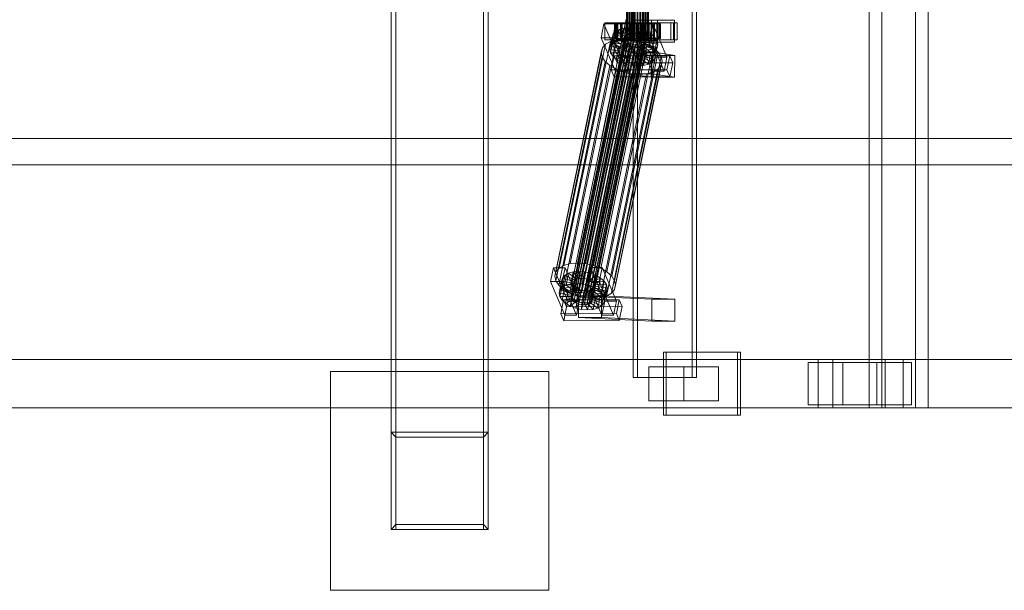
# Model space of a CAD drawing. Header units: millimetres. Extents: x -4395 to 65662, y -65530 to 6847.
# Tile 626 of 656: x 18682 to 19493, y -18600 to -18130. Entities that reach past the tile are written whole.
import ezdxf

# ---------------------------------------------------------------- set-up
doc = ezdxf.new("R2010")
doc.units = ezdxf.units.MM
doc.layers.add('superior_C02', color=7, linetype='Continuous', lineweight=0)

msp = doc.modelspace()

# ---------------------------------------------------------------- linework, layer by layer
at = {"layer": 'superior_C02'}
for p, q in [((18987.51, -17450), (18987.51, -18550)), ((18991.51, -18550), (18991.51, -17450)), ((19063.51, -17450), (19063.51, -18550)), ((19067.51, -18550), (19067.51, -17450)), ((19381.297, -17550), (19381.297, -18450)), ((19391.729, -18450), (19391.729, -17550)), ((19419.479, -18450), (19419.479, -17550)), ((19429.911, -17550), (19429.911, -18450)), ((19186.936, -17575), (19186.936, -18425)), ((19190.513, -18425), (19190.513, -17575)), ((19235.427, -18425), (19235.427, -17575)), ((19239.004, -17575), (19239.004, -18425)), ((19181.445, -18148), (19181.445, -17852)), ((19181.656, -18148), (19181.656, -17852)), ((19181.847, -18148), (19181.847, -17852)), ((19182.466, -18148), (19182.466, -17852)), ((19182.834, -18148), (19182.834, -17852)), ((19183.819, -18148), (19183.819, -17852)), ((19184.339, -18148), (19184.339, -17852)), ((19185.623, -18148), (19185.623, -17852)), ((19186.26, -18148), (19186.26, -17852)), ((19187.755, -18148), (19187.755, -17852)), ((19188.465, -18148), (19188.465, -17852)), ((19190.07, -18148), (19190.07, -17852)), ((19190.805, -18148), (19190.805, -17852)), ((19192.41, -18148), (19192.41, -17852)), ((19193.12, -18148), (19193.12, -17852)), ((19194.615, -18148), (19194.615, -17852)), ((19195.252, -18148), (19195.252, -17852)), ((19196.536, -18148), (19196.536, -17852)), ((19197.056, -18148), (19197.056, -17852)), ((19198.041, -18148), (19198.041, -17852)), ((19198.409, -18148), (19198.409, -17852)), ((19199.029, -17852), (19199.029, -18148)), ((19199.219, -18148), (19199.219, -17852)), ((19199.43, -18148), (19199.43, -17852)), ((19181.088, -18130), (19160.686, -18228.298)), ((19162.465, -18228.298), (19182.867, -18130)), ((19173.082, -18133), (19163.537, -18133)), ((19163.537, -18133), (19163.537, -18147)), ((19177.843, -18133), (19163.537, -18133)), ((19173.082, -18147), (19173.082, -18133)), ((19173.082, -18133), (19187.389, -18133)), ((19220.202, -18133), (19174.384, -18133)), ((19174.384, -18133), (19174.384, -18147)), ((19177.364, -18133), (19174.384, -18133)), ((19177.364, -18147), (19177.364, -18133)), ((19177.364, -18133), (19223.182, -18133)), ((19177.843, -18147), (19177.843, -18133)), ((19177.843, -18133), (19187.389, -18133)), ((19187.389, -18133), (19187.389, -18147)), ((19206.838, -18131), (19187.747, -18131)), ((19187.747, -18131), (19187.747, -18149)), ((19201.934, -18131), (19187.747, -18131)), ((19203.628, -18133), (19194.082, -18133)), ((19194.082, -18133), (19194.082, -18147)), ((19208.389, -18133), (19194.082, -18133)), ((19201.934, -18149), (19201.934, -18131)), ((19201.934, -18131), (19221.025, -18131)), ((19203.628, -18147), (19203.628, -18133)), ((19203.628, -18133), (19217.934, -18133)), ((19206.838, -18149), (19206.838, -18131)), ((19206.838, -18131), (19221.025, -18131)), ((19208.389, -18147), (19208.389, -18133)), ((19208.389, -18133), (19217.934, -18133)), ((19217.934, -18133), (19217.934, -18147)), ((19220.202, -18147), (19220.202, -18133)), ((19220.202, -18133), (19223.182, -18133)), ((19221.025, -18131), (19221.025, -18149)), ((19223.182, -18133), (19223.182, -18147)), ((19138.115, -18355.541), (19182.491, -18141.742)), ((19139.967, -18355.022), (19184.343, -18141.224)), ((19142.116, -18354.844), (19186.491, -18141.045)), ((19144.414, -18355.017), (19188.79, -18141.218)), ((19146.706, -18355.53), (19191.082, -18141.731)), ((19162.848, -18133.859), (19160.468, -18145.327)), ((19172.394, -18133.847), (19162.848, -18133.859)), ((19174.599, -18161.391), (19162.848, -18133.859)), ((19170.014, -18145.315), (19172.394, -18133.847)), ((19170.201, -18149.985), (19172.241, -18140.156)), ((19172.241, -18140.156), (19170.322, -18142.416)), ((19171.899, -18134), (19171.453, -18134)), ((19171.453, -18134), (19181.445, -18134)), ((19171.453, -18146), (19171.453, -18134)), ((19171.453, -18134), (19172.301, -18134)), ((19173.609, -18134), (19171.899, -18134)), ((19171.899, -18134), (19181.656, -18134)), ((19171.899, -18146), (19171.899, -18134)), ((19175.258, -18138.419), (19172.241, -18140.156)), ((19172.241, -18140.156), (19180.722, -18144.203)), ((19172.301, -18134), (19181.847, -18134)), ((19172.301, -18146), (19172.301, -18134)), ((19172.301, -18134), (19174.385, -18134)), ((19172.394, -18133.847), (19184.145, -18161.379)), ((19173.218, -18148.249), (19175.258, -18138.419)), ((19176.465, -18134), (19173.609, -18134)), ((19173.609, -18134), (19182.466, -18134)), ((19173.609, -18146), (19173.609, -18134)), ((19174.385, -18134), (19182.834, -18134)), ((19174.385, -18146), (19174.385, -18134)), ((19174.385, -18134), (19177.562, -18134)), ((19179.168, -18137.325), (19175.258, -18138.419)), ((19175.258, -18138.419), (19182.151, -18143.38)), ((19180.273, -18134), (19176.465, -18134)), ((19176.465, -18134), (19183.819, -18134)), ((19176.465, -18146), (19176.465, -18134)), ((19177.127, -18147.155), (19179.168, -18137.325)), ((19177.562, -18134), (19184.339, -18134)), ((19177.562, -18146), (19177.562, -18134)), ((19177.562, -18134), (19181.617, -18134)), ((19183.703, -18136.948), (19179.168, -18137.325)), ((19179.168, -18137.325), (19184.003, -18142.862)), ((19184.775, -18134), (19180.273, -18134)), ((19180.273, -18134), (19185.623, -18134)), ((19180.273, -18146), (19180.273, -18134)), ((19182.491, -18141.742), (19181.062, -18142.565)), ((19181.445, -18134), (19181.656, -18134)), ((19181.445, -18134), (19181.445, -18146)), ((19181.847, -18134), (19181.445, -18134)), ((19181.617, -18134), (19186.26, -18134)), ((19181.617, -18146), (19181.617, -18134)), ((19181.617, -18134), (19186.274, -18134)), ((19181.656, -18134), (19182.466, -18134)), ((19181.656, -18134), (19181.656, -18146)), ((19181.663, -18146.777), (19183.703, -18136.948)), ((19181.847, -18134), (19181.847, -18146)), ((19182.834, -18134), (19181.847, -18134)), ((19182.466, -18134), (19183.819, -18134)), ((19182.466, -18134), (19182.466, -18146)), ((19184.343, -18141.224), (19182.491, -18141.742)), ((19182.834, -18134), (19182.834, -18146)), ((19184.339, -18134), (19182.834, -18134)), ((19188.556, -18137.313), (19183.703, -18136.948)), ((19183.703, -18136.948), (19186.151, -18142.683)), ((19183.819, -18134), (19185.623, -18134)), ((19183.819, -18134), (19183.819, -18146)), ((19184.339, -18134), (19184.339, -18146)), ((19186.26, -18134), (19184.339, -18134)), ((19186.491, -18141.045), (19184.343, -18141.224)), ((19189.662, -18134), (19184.775, -18134)), ((19184.775, -18134), (19187.755, -18134)), ((19184.775, -18146), (19184.775, -18134)), ((19185.623, -18134), (19187.755, -18134)), ((19185.623, -18134), (19185.623, -18146)), ((19186.26, -18134), (19186.26, -18146)), ((19188.465, -18134), (19186.26, -18134)), ((19186.274, -18134), (19188.465, -18134)), ((19186.274, -18146), (19186.274, -18134)), ((19186.274, -18134), (19191.214, -18134)), ((19188.79, -18141.218), (19186.491, -18141.045)), ((19186.515, -18147.143), (19188.556, -18137.313)), ((19187.755, -18134), (19190.07, -18134)), ((19187.755, -18134), (19187.755, -18146)), ((19188.556, -18137.313), (19188.45, -18142.856)), ((19188.465, -18134), (19188.465, -18146)), ((19190.805, -18134), (19188.465, -18134)), ((19193.395, -18138.396), (19188.556, -18137.313)), ((19191.082, -18141.731), (19188.79, -18141.218)), ((19194.601, -18134), (19189.662, -18134)), ((19189.662, -18134), (19190.07, -18134)), ((19189.662, -18146), (19189.662, -18134)), ((19190.07, -18134), (19192.41, -18134)), ((19190.07, -18134), (19190.07, -18146)), ((19193.395, -18138.396), (19190.742, -18143.369)), ((19191.214, -18134), (19190.805, -18134)), ((19190.805, -18134), (19190.805, -18146)), ((19193.12, -18134), (19190.805, -18134)), ((19193.394, -18133.821), (19191.014, -18145.289)), ((19193.211, -18142.549), (19191.082, -18141.731)), ((19191.214, -18146), (19191.214, -18134)), ((19191.214, -18134), (19196.101, -18134)), ((19191.354, -18148.226), (19193.395, -18138.396)), ((19194.601, -18134), (19192.41, -18134)), ((19192.41, -18134), (19194.615, -18134)), ((19192.41, -18134), (19192.41, -18146)), ((19197.89, -18140.123), (19192.871, -18144.188)), ((19196.101, -18134), (19193.12, -18134)), ((19193.12, -18134), (19193.12, -18146)), ((19195.252, -18134), (19193.12, -18134)), ((19202.94, -18133.809), (19193.394, -18133.821)), ((19205.145, -18161.353), (19193.394, -18133.821)), ((19197.89, -18140.123), (19193.395, -18138.396)), ((19199.258, -18134), (19194.601, -18134)), ((19194.601, -18146), (19194.601, -18134)), ((19199.258, -18134), (19194.615, -18134)), ((19194.615, -18134), (19196.536, -18134)), ((19194.615, -18134), (19194.615, -18146)), ((19200.602, -18134), (19195.252, -18134)), ((19195.252, -18134), (19195.252, -18146)), ((19197.056, -18134), (19195.252, -18134)), ((19195.85, -18149.953), (19197.89, -18140.123)), ((19196.101, -18146), (19196.101, -18134)), ((19196.101, -18134), (19200.602, -18134)), ((19203.313, -18134), (19196.536, -18134)), ((19196.536, -18134), (19198.041, -18134)), ((19196.536, -18134), (19196.536, -18146)), ((19204.41, -18134), (19197.056, -18134)), ((19197.056, -18134), (19197.056, -18146)), ((19198.409, -18134), (19197.056, -18134)), ((19201.735, -18142.377), (19197.89, -18140.123)), ((19206.49, -18134), (19198.041, -18134)), ((19198.041, -18134), (19199.029, -18134)), ((19198.041, -18134), (19198.041, -18146)), ((19207.266, -18134), (19198.409, -18134)), ((19198.409, -18134), (19198.409, -18146)), ((19199.219, -18134), (19198.409, -18134)), ((19199.029, -18134), (19208.574, -18134)), ((19199.029, -18146), (19199.029, -18134)), ((19199.029, -18134), (19199.43, -18134)), ((19208.976, -18134), (19199.219, -18134)), ((19199.219, -18134), (19199.219, -18146)), ((19199.43, -18134), (19199.219, -18134)), ((19203.313, -18134), (19199.258, -18134)), ((19199.258, -18146), (19199.258, -18134)), ((19209.422, -18134), (19199.43, -18134)), ((19199.43, -18134), (19199.43, -18146)), ((19200.559, -18145.277), (19202.94, -18133.809)), ((19200.602, -18146), (19200.602, -18134)), ((19200.602, -18134), (19204.41, -18134)), ((19202.94, -18133.809), (19214.69, -18161.341)), ((19206.49, -18134), (19203.313, -18134)), ((19203.313, -18146), (19203.313, -18134)), ((19204.41, -18146), (19204.41, -18134)), ((19204.41, -18134), (19207.266, -18134)), ((19208.574, -18134), (19206.49, -18134)), ((19206.49, -18146), (19206.49, -18134)), ((19207.266, -18146), (19207.266, -18134)), ((19207.266, -18134), (19208.976, -18134)), ((19208.574, -18134), (19208.574, -18146)), ((19209.422, -18134), (19208.574, -18134)), ((19208.976, -18146), (19208.976, -18134)), ((19208.976, -18134), (19209.422, -18134)), ((19209.422, -18146), (19209.422, -18134)), ((19129.872, -18332.659), (19168.126, -18148.35)), ((19135.098, -18331.197), (19173.353, -18146.887)), ((19135.451, -18358.68), (19179.826, -18144.881)), ((19135.728, -18360.017), (19180.104, -18146.218)), ((19135.777, -18357.434), (19180.153, -18143.635)), ((19136.591, -18361.352), (19180.967, -18147.554)), ((19136.686, -18356.363), (19181.062, -18142.565)), ((19137.981, -18362.596), (19182.356, -18148.798)), ((19139.802, -18363.664), (19184.178, -18149.865)), ((19141.161, -18330.692), (19179.416, -18146.383)), ((19147.648, -18331.181), (19185.903, -18146.872)), ((19148.836, -18356.348), (19193.211, -18142.549)), ((19150.657, -18357.415), (19195.033, -18143.617)), ((19151.952, -18363.648), (19196.327, -18149.85)), ((19152.047, -18358.659), (19196.422, -18144.861)), ((19152.861, -18362.578), (19197.236, -18148.779)), ((19197.285, -18146.196), (19152.91, -18359.995)), ((19153.187, -18361.332), (19197.563, -18147.533)), ((19154.117, -18332.629), (19192.372, -18148.32)), ((19160.468, -18145.327), (19170.014, -18145.315)), ((19160.468, -18145.327), (19172.219, -18172.859)), ((19163.537, -18147), (19173.082, -18147)), ((19163.537, -18147), (19177.843, -18147)), ((19168.126, -18148.35), (19164.093, -18150.672)), ((19167.592, -18154.877), (19169.632, -18145.047)), ((19173.353, -18146.887), (19168.126, -18148.35)), ((19168.178, -18157.698), (19170.218, -18147.868)), ((19168.282, -18152.246), (19170.322, -18142.416)), ((19170.322, -18142.416), (19169.632, -18145.047)), ((19169.632, -18145.047), (19179.486, -18146.52)), ((19169.632, -18145.047), (19170.218, -18147.868)), ((19181.764, -18172.847), (19170.014, -18145.315)), ((19170.201, -18149.985), (19173.218, -18148.249)), ((19170.218, -18147.868), (19179.764, -18147.856)), ((19170.218, -18147.868), (19172.04, -18150.688)), ((19170.322, -18142.416), (19179.813, -18145.274)), ((19181.445, -18146), (19171.453, -18146)), ((19171.453, -18146), (19171.899, -18146)), ((19172.301, -18146), (19171.453, -18146)), ((19181.656, -18146), (19171.899, -18146)), ((19171.899, -18146), (19173.609, -18146)), ((19172.04, -18150.688), (19180.626, -18149.192)), ((19181.847, -18146), (19172.301, -18146)), ((19174.385, -18146), (19172.301, -18146)), ((19187.389, -18147), (19173.082, -18147)), ((19173.218, -18148.249), (19177.127, -18147.155)), ((19180.111, -18153.21), (19173.218, -18148.249)), ((19179.416, -18146.383), (19173.353, -18146.887)), ((19182.466, -18146), (19173.609, -18146)), ((19173.609, -18146), (19176.465, -18146)), ((19174.384, -18147), (19220.202, -18147)), ((19174.384, -18147), (19177.364, -18147)), ((19182.834, -18146), (19174.385, -18146)), ((19177.562, -18146), (19174.385, -18146)), ((19183.819, -18146), (19176.465, -18146)), ((19176.465, -18146), (19180.273, -18146)), ((19177.127, -18147.155), (19181.663, -18146.777)), ((19181.963, -18152.692), (19177.127, -18147.155)), ((19223.182, -18147), (19177.364, -18147)), ((19179.486, -18146.52), (19177.446, -18156.35)), ((19184.339, -18146), (19177.562, -18146)), ((19181.617, -18146), (19177.562, -18146)), ((19179.764, -18147.856), (19177.723, -18157.686)), ((19179.813, -18145.274), (19177.773, -18155.103)), ((19187.389, -18147), (19177.843, -18147)), ((19180.626, -18149.192), (19178.586, -18159.022)), ((19180.722, -18144.203), (19178.682, -18154.033)), ((19185.903, -18146.872), (19179.416, -18146.383)), ((19179.486, -18146.52), (19179.813, -18145.274)), ((19179.764, -18147.856), (19179.486, -18146.52)), ((19180.626, -18149.192), (19179.764, -18147.856)), ((19179.813, -18145.274), (19180.722, -18144.203)), ((19180.153, -18143.635), (19179.826, -18144.881)), ((19179.826, -18144.881), (19180.104, -18146.218)), ((19180.104, -18146.218), (19180.967, -18147.554)), ((19182.151, -18143.38), (19180.111, -18153.21)), ((19181.062, -18142.565), (19180.153, -18143.635)), ((19185.623, -18146), (19180.273, -18146)), ((19180.273, -18146), (19184.775, -18146)), ((19182.016, -18150.436), (19180.626, -18149.192)), ((19180.722, -18144.203), (19182.151, -18143.38)), ((19180.967, -18147.554), (19182.356, -18148.798)), ((19181.656, -18146), (19181.445, -18146)), ((19181.445, -18146), (19181.847, -18146)), ((19181.847, -18148), (19181.445, -18148)), ((19181.445, -18148), (19181.656, -18148)), ((19186.26, -18146), (19181.617, -18146)), ((19186.274, -18146), (19181.617, -18146)), ((19182.466, -18146), (19181.656, -18146)), ((19181.656, -18148), (19182.466, -18148)), ((19184.111, -18152.513), (19181.663, -18146.777)), ((19181.663, -18146.777), (19186.515, -18147.143)), ((19181.847, -18146), (19182.834, -18146)), ((19182.834, -18148), (19181.847, -18148)), ((19184.003, -18142.862), (19181.963, -18152.692)), ((19182.151, -18143.38), (19184.003, -18142.862)), ((19182.356, -18148.798), (19184.178, -18149.865)), ((19183.819, -18146), (19182.466, -18146)), ((19182.466, -18148), (19183.819, -18148)), ((19182.834, -18146), (19184.339, -18146)), ((19184.339, -18148), (19182.834, -18148)), ((19185.623, -18146), (19183.819, -18146)), ((19183.819, -18148), (19185.623, -18148)), ((19184.003, -18142.862), (19186.151, -18142.683)), ((19186.151, -18142.683), (19184.111, -18152.513)), ((19184.178, -18149.865), (19186.307, -18150.683)), ((19184.339, -18146), (19186.26, -18146)), ((19186.26, -18148), (19184.339, -18148)), ((19187.755, -18146), (19184.775, -18146)), ((19184.775, -18146), (19189.662, -18146)), ((19187.755, -18146), (19185.623, -18146)), ((19185.623, -18148), (19187.755, -18148)), ((19192.372, -18148.32), (19185.903, -18146.872)), ((19186.151, -18142.683), (19188.45, -18142.856)), ((19186.26, -18146), (19188.465, -18146)), ((19188.465, -18148), (19186.26, -18148)), ((19188.465, -18146), (19186.274, -18146)), ((19191.214, -18146), (19186.274, -18146)), ((19188.45, -18142.856), (19186.41, -18152.686)), ((19186.41, -18152.686), (19186.515, -18147.143)), ((19186.515, -18147.143), (19191.354, -18148.226)), ((19187.747, -18149), (19206.838, -18149)), ((19201.934, -18149), (19187.747, -18149)), ((19190.07, -18146), (19187.755, -18146)), ((19187.755, -18148), (19190.07, -18148)), ((19188.45, -18142.856), (19190.742, -18143.369)), ((19188.465, -18146), (19190.805, -18146)), ((19190.805, -18148), (19188.465, -18148)), ((19190.742, -18143.369), (19188.702, -18153.199)), ((19188.702, -18153.199), (19191.354, -18148.226)), ((19190.07, -18146), (19189.662, -18146)), ((19189.662, -18146), (19194.601, -18146)), ((19192.41, -18146), (19190.07, -18146)), ((19190.07, -18148), (19192.41, -18148)), ((19190.742, -18143.369), (19192.871, -18144.188)), ((19190.805, -18146), (19191.214, -18146)), ((19190.805, -18146), (19193.12, -18146)), ((19193.12, -18148), (19190.805, -18148)), ((19192.871, -18144.188), (19190.831, -18154.017)), ((19191.014, -18145.289), (19200.559, -18145.277)), ((19191.014, -18145.289), (19202.764, -18172.821)), ((19196.101, -18146), (19191.214, -18146)), ((19191.354, -18148.226), (19195.85, -18149.953)), ((19198.382, -18150.629), (19192.372, -18148.32)), ((19194.615, -18146), (19192.41, -18146)), ((19192.41, -18146), (19194.601, -18146)), ((19192.41, -18148), (19194.615, -18148)), ((19194.693, -18145.255), (19192.653, -18155.085)), ((19192.871, -18144.188), (19194.693, -18145.255)), ((19193.12, -18146), (19196.101, -18146)), ((19193.12, -18146), (19195.252, -18146)), ((19195.252, -18148), (19193.12, -18148)), ((19195.033, -18143.617), (19193.211, -18142.549)), ((19196.082, -18146.499), (19194.042, -18156.329)), ((19194.082, -18147), (19203.628, -18147)), ((19194.082, -18147), (19208.389, -18147)), ((19194.601, -18146), (19199.258, -18146)), ((19196.536, -18146), (19194.615, -18146)), ((19194.615, -18146), (19199.258, -18146)), ((19194.615, -18148), (19196.536, -18148)), ((19201.735, -18142.377), (19194.693, -18145.255)), ((19194.693, -18145.255), (19196.082, -18146.499)), ((19194.898, -18150.672), (19196.327, -18149.85)), ((19194.905, -18157.665), (19196.945, -18147.835)), ((19196.422, -18144.861), (19195.033, -18143.617)), ((19197.223, -18149.171), (19195.183, -18159.001)), ((19195.252, -18146), (19200.602, -18146)), ((19195.252, -18146), (19197.056, -18146)), ((19197.056, -18148), (19195.252, -18148)), ((19204.669, -18145.003), (19196.082, -18146.499)), ((19196.082, -18146.499), (19196.945, -18147.835)), ((19200.602, -18146), (19196.101, -18146)), ((19196.327, -18149.85), (19197.236, -18148.779)), ((19197.285, -18146.196), (19196.422, -18144.861)), ((19198.041, -18146), (19196.536, -18146)), ((19196.536, -18146), (19203.313, -18146)), ((19196.536, -18148), (19198.041, -18148)), ((19197.223, -18149.171), (19196.896, -18150.417)), ((19196.945, -18147.835), (19206.491, -18147.823)), ((19196.945, -18147.835), (19197.223, -18149.171)), ((19197.056, -18146), (19204.41, -18146)), ((19197.056, -18146), (19198.409, -18146)), ((19198.409, -18148), (19197.056, -18148)), ((19207.077, -18150.644), (19197.223, -18149.171)), ((19197.236, -18148.779), (19197.563, -18147.533)), ((19197.563, -18147.533), (19197.285, -18146.196)), ((19199.029, -18146), (19198.041, -18146)), ((19198.041, -18146), (19206.49, -18146)), ((19198.041, -18148), (19199.029, -18148)), ((19198.409, -18146), (19207.266, -18146)), ((19198.409, -18146), (19199.219, -18146)), ((19199.219, -18148), (19198.409, -18148)), ((19208.574, -18146), (19199.029, -18146)), ((19199.43, -18146), (19199.029, -18146)), ((19199.029, -18148), (19199.43, -18148)), ((19199.219, -18146), (19208.976, -18146)), ((19199.219, -18146), (19199.43, -18146)), ((19199.43, -18148), (19199.219, -18148)), ((19199.258, -18146), (19203.313, -18146)), ((19199.43, -18146), (19209.422, -18146)), ((19199.695, -18152.207), (19201.735, -18142.377)), ((19212.31, -18172.809), (19200.559, -18145.277)), ((19204.41, -18146), (19200.602, -18146)), ((19204.669, -18145.003), (19201.735, -18142.377)), ((19221.025, -18149), (19201.934, -18149)), ((19202.629, -18154.833), (19204.669, -18145.003)), ((19203.313, -18146), (19206.49, -18146)), ((19217.934, -18147), (19203.628, -18147)), ((19207.266, -18146), (19204.41, -18146)), ((19206.491, -18147.823), (19204.451, -18157.653)), ((19206.491, -18147.823), (19204.669, -18145.003)), ((19206.49, -18146), (19208.574, -18146)), ((19207.077, -18150.644), (19206.491, -18147.823)), ((19221.025, -18149), (19206.838, -18149)), ((19208.976, -18146), (19207.266, -18146)), ((19217.934, -18147), (19208.389, -18147)), ((19208.574, -18146), (19209.422, -18146)), ((19209.422, -18146), (19208.976, -18146)), ((19223.182, -18147), (19220.202, -18147)), ((19122.351, -18341.52), (19160.605, -18157.211)), ((19123.273, -18338.003), (19161.528, -18153.694)), ((19125.838, -18334.981), (19164.093, -18150.672)), ((19141.932, -18364.482), (19186.307, -18150.683)), ((19144.224, -18364.995), (19188.599, -18151.196)), ((19146.522, -18365.168), (19190.898, -18151.369)), ((19148.671, -18364.989), (19193.046, -18151.191)), ((19150.523, -18364.471), (19194.898, -18150.672)), ((19160.127, -18334.938), (19198.382, -18150.629)), ((19161.528, -18153.694), (19160.605, -18157.211)), ((19160.605, -18157.211), (19161.389, -18160.982)), ((19164.093, -18150.672), (19161.528, -18153.694)), ((19165.268, -18337.95), (19203.522, -18153.641)), ((19167.592, -18154.877), (19168.282, -18152.246)), ((19177.446, -18156.35), (19167.592, -18154.877)), ((19168.178, -18157.698), (19167.592, -18154.877)), ((19177.723, -18157.686), (19168.178, -18157.698)), ((19170, -18160.518), (19168.178, -18157.698)), ((19168.282, -18152.246), (19170.201, -18149.985)), ((19177.773, -18155.103), (19168.282, -18152.246)), ((19169.189, -18341.461), (19207.444, -18157.152)), ((19170, -18160.518), (19172.04, -18150.688)), ((19178.682, -18154.033), (19170.201, -18149.985)), ((19172.04, -18150.688), (19174.973, -18153.314)), ((19172.933, -18163.144), (19174.973, -18153.314)), ((19174.973, -18153.314), (19182.016, -18150.436)), ((19174.973, -18153.314), (19178.819, -18155.567)), ((19176.779, -18165.397), (19178.819, -18155.567)), ((19177.773, -18155.103), (19177.446, -18156.35)), ((19177.446, -18156.35), (19177.723, -18157.686)), ((19177.723, -18157.686), (19178.586, -18159.022)), ((19178.682, -18154.033), (19177.773, -18155.103)), ((19180.111, -18153.21), (19178.682, -18154.033)), ((19178.819, -18155.567), (19183.838, -18151.503)), ((19178.819, -18155.567), (19183.314, -18157.295)), ((19182.016, -18150.436), (19179.976, -18160.266)), ((19181.963, -18152.692), (19180.111, -18153.21)), ((19181.274, -18167.125), (19183.314, -18157.295)), ((19183.838, -18151.503), (19181.797, -18161.333)), ((19184.111, -18152.513), (19181.963, -18152.692)), ((19183.838, -18151.503), (19182.016, -18150.436)), ((19183.543, -18156.962), (19183.296, -18174.943)), ((19183.314, -18157.295), (19185.967, -18152.321)), ((19183.314, -18157.295), (19188.153, -18158.378)), ((19202.634, -18156.962), (19183.543, -18156.962)), ((19202.052, -18159.83), (19183.543, -18156.962)), ((19185.967, -18152.321), (19183.838, -18151.503)), ((19185.967, -18152.321), (19183.927, -18162.151)), ((19186.41, -18152.686), (19184.111, -18152.513)), ((19188.259, -18152.835), (19185.967, -18152.321)), ((19188.259, -18152.835), (19186.219, -18162.664)), ((19186.307, -18150.683), (19188.599, -18151.196)), ((19188.702, -18153.199), (19186.41, -18152.686)), ((19188.153, -18158.378), (19188.259, -18152.835)), ((19190.558, -18153.008), (19188.259, -18152.835)), ((19190.558, -18153.008), (19188.517, -18162.837)), ((19188.599, -18151.196), (19190.898, -18151.369)), ((19190.831, -18154.017), (19188.702, -18153.199)), ((19192.706, -18152.829), (19190.558, -18153.008)), ((19193.006, -18158.743), (19190.558, -18153.008)), ((19192.706, -18152.829), (19190.666, -18162.659)), ((19190.831, -18154.017), (19195.85, -18149.953)), ((19192.653, -18155.085), (19190.831, -18154.017)), ((19190.898, -18151.369), (19193.046, -18151.191)), ((19194.558, -18152.311), (19192.518, -18162.14)), ((19192.653, -18155.085), (19199.695, -18152.207)), ((19194.042, -18156.329), (19192.653, -18155.085)), ((19194.558, -18152.311), (19192.706, -18152.829)), ((19197.541, -18158.366), (19192.706, -18152.829)), ((19193.046, -18151.191), (19194.898, -18150.672)), ((19195.987, -18151.488), (19193.947, -18161.318)), ((19194.042, -18156.329), (19202.629, -18154.833)), ((19194.905, -18157.665), (19194.042, -18156.329)), ((19195.987, -18151.488), (19194.558, -18152.311)), ((19201.451, -18157.272), (19194.558, -18152.311)), ((19196.896, -18150.417), (19194.856, -18160.247)), ((19204.451, -18157.653), (19194.905, -18157.665)), ((19195.183, -18159.001), (19194.905, -18157.665)), ((19195.85, -18149.953), (19199.695, -18152.207)), ((19196.896, -18150.417), (19195.987, -18151.488)), ((19204.468, -18155.535), (19195.987, -18151.488)), ((19206.387, -18153.275), (19196.896, -18150.417)), ((19197.541, -18158.366), (19201.451, -18157.272)), ((19203.522, -18153.641), (19198.382, -18150.629)), ((19199.411, -18167.102), (19201.451, -18157.272)), ((19199.695, -18152.207), (19202.629, -18154.833)), ((19201.451, -18157.272), (19204.468, -18155.535)), ((19202.386, -18174.943), (19202.634, -18156.962)), ((19202.428, -18165.365), (19204.468, -18155.535)), ((19202.629, -18154.833), (19204.451, -18157.653)), ((19202.634, -18156.962), (19221.143, -18159.83)), ((19207.444, -18157.152), (19203.522, -18153.641)), ((19204.346, -18163.105), (19206.387, -18153.275)), ((19204.451, -18157.653), (19205.036, -18160.474)), ((19204.468, -18155.535), (19206.387, -18153.275)), ((19205.036, -18160.474), (19207.077, -18150.644)), ((19206.387, -18153.275), (19207.077, -18150.644)), ((19209.88, -18160.922), (19207.444, -18157.152)), ((19123.134, -18345.291), (19161.389, -18160.982)), ((19125.569, -18349.061), (19163.824, -18164.752)), ((19161.389, -18160.982), (19163.824, -18164.752)), ((19163.824, -18164.752), (19167.746, -18168.263)), ((19171.246, -18160.247), (19168.865, -18171.715)), ((19178.586, -18159.022), (19170, -18160.518)), ((19172.933, -18163.144), (19170, -18160.518)), ((19217.064, -18160.19), (19171.246, -18160.247)), ((19173.694, -18165.983), (19171.246, -18160.247)), ((19171.314, -18177.451), (19173.694, -18165.983)), ((19209.88, -18160.922), (19171.625, -18345.231)), ((19172.219, -18172.859), (19174.599, -18161.391)), ((19172.408, -18349.002), (19210.663, -18164.693)), ((19179.976, -18160.266), (19172.933, -18163.144)), ((19176.779, -18165.397), (19172.933, -18163.144)), ((19173.694, -18165.983), (19219.512, -18165.926)), ((19174.599, -18161.391), (19184.145, -18161.379)), ((19181.797, -18161.333), (19176.779, -18165.397)), ((19181.274, -18167.125), (19176.779, -18165.397)), ((19178.586, -18159.022), (19179.976, -18160.266)), ((19179.976, -18160.266), (19181.797, -18161.333)), ((19183.927, -18162.151), (19181.274, -18167.125)), ((19184.145, -18161.379), (19181.764, -18172.847)), ((19181.797, -18161.333), (19183.927, -18162.151)), ((19183.927, -18162.151), (19186.219, -18162.664)), ((19186.113, -18168.208), (19188.153, -18158.378)), ((19186.219, -18162.664), (19186.113, -18168.208)), ((19186.219, -18162.664), (19188.517, -18162.837)), ((19188.153, -18158.378), (19193.006, -18158.743)), ((19188.517, -18162.837), (19190.666, -18162.659)), ((19188.517, -18162.837), (19190.965, -18168.573)), ((19190.666, -18162.659), (19192.518, -18162.14)), ((19190.666, -18162.659), (19195.501, -18168.196)), ((19190.965, -18168.573), (19193.006, -18158.743)), ((19192.518, -18162.14), (19193.947, -18161.318)), ((19192.518, -18162.14), (19199.411, -18167.102)), ((19193.006, -18158.743), (19197.541, -18158.366)), ((19193.947, -18161.318), (19194.856, -18160.247)), ((19193.947, -18161.318), (19202.428, -18165.365)), ((19194.856, -18160.247), (19195.183, -18159.001)), ((19194.856, -18160.247), (19204.346, -18163.105)), ((19195.183, -18159.001), (19205.036, -18160.474)), ((19195.501, -18168.196), (19197.541, -18158.366)), ((19202.428, -18165.365), (19199.411, -18167.102)), ((19201.805, -18177.811), (19202.052, -18159.83)), ((19202.052, -18159.83), (19221.143, -18159.83)), ((19204.346, -18163.105), (19202.428, -18165.365)), ((19202.764, -18172.821), (19205.145, -18161.353)), ((19205.036, -18160.474), (19204.346, -18163.105)), ((19205.145, -18161.353), (19214.69, -18161.341)), ((19209.74, -18168.21), (19210.663, -18164.693)), ((19210.663, -18164.693), (19209.88, -18160.922)), ((19214.69, -18161.341), (19212.31, -18172.809)), ((19214.684, -18171.658), (19217.064, -18160.19)), ((19217.064, -18160.19), (19219.512, -18165.926)), ((19219.512, -18165.926), (19217.132, -18177.394)), ((19221.143, -18159.83), (19220.895, -18177.811)), ((19129.491, -18352.572), (19167.746, -18168.263)), ((19134.632, -18355.584), (19172.887, -18171.275)), ((19140.642, -18357.893), (19178.896, -18173.584)), ((19164.887, -18357.863), (19203.142, -18173.554)), ((19167.746, -18168.263), (19172.887, -18171.275)), ((19168.865, -18171.715), (19214.684, -18171.658)), ((19168.865, -18171.715), (19171.314, -18177.451)), ((19168.92, -18355.541), (19207.175, -18171.232)), ((19171.486, -18352.519), (19209.74, -18168.21)), ((19181.764, -18172.847), (19172.219, -18172.859)), ((19172.887, -18171.275), (19178.896, -18173.584)), ((19178.896, -18173.584), (19185.365, -18175.032)), ((19186.113, -18168.208), (19181.274, -18167.125)), ((19190.965, -18168.573), (19186.113, -18168.208)), ((19195.501, -18168.196), (19190.965, -18168.573)), ((19199.411, -18167.102), (19195.501, -18168.196)), ((19197.915, -18175.016), (19203.142, -18173.554)), ((19212.31, -18172.809), (19202.764, -18172.821)), ((19203.142, -18173.554), (19207.175, -18171.232)), ((19207.175, -18171.232), (19209.74, -18168.21)), ((19217.132, -18177.394), (19214.684, -18171.658)), ((19147.11, -18359.341), (19185.365, -18175.032)), ((19153.597, -18359.83), (19191.852, -18175.521)), ((19159.661, -18359.326), (19197.915, -18175.016)), ((19217.132, -18177.394), (19171.314, -18177.451)), ((19183.296, -18174.943), (19202.386, -18174.943)), ((19201.805, -18177.811), (19183.296, -18174.943)), ((19185.365, -18175.032), (19191.852, -18175.521)), ((19191.852, -18175.521), (19197.915, -18175.016)), ((19220.895, -18177.811), (19201.805, -18177.811)), ((19220.895, -18177.811), (19202.386, -18174.943)), ((19160.686, -18228.298), (18224.729, -18228.298)), ((18226.507, -18228.298), (19162.465, -18228.298)), ((19160.686, -18228.298), (19162.465, -18228.298)), ((20096.643, -18228.298), (19160.686, -18228.298)), ((19162.465, -18228.298), (20098.422, -18228.298)), ((24634.01, -18250), (15575.415, -18250)), ((15576.913, -18250), (24635.508, -18250)), ((19121.193, -18334.551), (19118.813, -18346.02)), ((19130.739, -18334.539), (19121.193, -18334.551)), ((19132.944, -18362.083), (19121.193, -18334.551)), ((19123.273, -18338.003), (19125.838, -18334.981)), ((19125.838, -18334.981), (19129.872, -18332.659)), ((19128.359, -18346.008), (19130.739, -18334.539)), ((19129.872, -18332.659), (19135.098, -18331.197)), ((19130.739, -18334.539), (19142.489, -18362.071)), ((19135.098, -18331.197), (19141.161, -18330.692)), ((19141.161, -18330.692), (19147.648, -18331.181)), ((19147.648, -18331.181), (19154.117, -18332.629)), ((19151.739, -18334.513), (19149.359, -18345.981)), ((19161.284, -18334.501), (19151.739, -18334.513)), ((19163.489, -18362.045), (19151.739, -18334.513)), ((19154.117, -18332.629), (19160.127, -18334.938)), ((19158.904, -18345.969), (19161.284, -18334.501)), ((19160.127, -18334.938), (19165.268, -18337.95)), ((19161.284, -18334.501), (19173.035, -18362.033)), ((19122.351, -18341.52), (19123.273, -18338.003)), ((19123.134, -18345.291), (19122.351, -18341.52)), ((19126.627, -18352.938), (19128.667, -18343.108)), ((19128.667, -18343.108), (19127.977, -18345.739)), ((19128.546, -18350.678), (19130.586, -18340.848)), ((19130.586, -18340.848), (19128.667, -18343.108)), ((19128.667, -18343.108), (19138.158, -18345.966)), ((19133.603, -18339.111), (19130.586, -18340.848)), ((19130.586, -18340.848), (19139.067, -18344.895)), ((19131.563, -18348.941), (19133.603, -18339.111)), ((19137.512, -18338.017), (19133.603, -18339.111)), ((19133.603, -18339.111), (19140.496, -18344.073)), ((19135.472, -18347.847), (19137.512, -18338.017)), ((19142.048, -18337.64), (19137.512, -18338.017)), ((19137.512, -18338.017), (19142.348, -18343.554)), ((19140.496, -18344.073), (19138.456, -18353.902)), ((19139.067, -18344.895), (19140.496, -18344.073)), ((19140.008, -18347.47), (19142.048, -18337.64)), ((19142.348, -18343.554), (19140.307, -18353.384)), ((19140.496, -18344.073), (19142.348, -18343.554)), ((19146.901, -18338.005), (19142.048, -18337.64)), ((19142.048, -18337.64), (19144.496, -18343.376)), ((19142.348, -18343.554), (19144.496, -18343.376)), ((19144.496, -18343.376), (19142.456, -18353.205)), ((19144.496, -18343.376), (19146.795, -18343.549)), ((19146.795, -18343.549), (19144.754, -18353.378)), ((19144.86, -18347.835), (19146.901, -18338.005)), ((19146.901, -18338.005), (19146.795, -18343.549)), ((19146.795, -18343.549), (19149.087, -18344.062)), ((19151.739, -18339.088), (19146.901, -18338.005)), ((19149.087, -18344.062), (19147.046, -18353.892)), ((19151.739, -18339.088), (19149.087, -18344.062)), ((19149.087, -18344.062), (19151.216, -18344.88)), ((19149.699, -18348.918), (19151.739, -18339.088)), ((19156.235, -18340.816), (19151.216, -18344.88)), ((19156.235, -18340.816), (19151.739, -18339.088)), ((19160.08, -18343.069), (19153.038, -18345.947)), ((19154.195, -18350.645), (19156.235, -18340.816)), ((19160.08, -18343.069), (19156.235, -18340.816)), ((19158.04, -18352.899), (19160.08, -18343.069)), ((19163.014, -18345.695), (19160.08, -18343.069)), ((19165.268, -18337.95), (19169.189, -18341.461)), ((19169.189, -18341.461), (19171.625, -18345.231)), ((19118.813, -18346.02), (19128.359, -18346.008)), ((19118.813, -18346.02), (19130.564, -18373.551)), ((19125.569, -18349.061), (19123.134, -18345.291)), ((19129.491, -18352.572), (19125.569, -18349.061)), ((19125.937, -18355.569), (19127.977, -18345.739)), ((19126.523, -18358.39), (19128.563, -18348.56)), ((19126.627, -18352.938), (19128.546, -18350.678)), ((19127.977, -18345.739), (19137.831, -18347.212)), ((19127.977, -18345.739), (19128.563, -18348.56)), ((19128.344, -18361.21), (19130.385, -18351.38)), ((19140.109, -18373.539), (19128.359, -18346.008)), ((19128.546, -18350.678), (19131.563, -18348.941)), ((19137.026, -18354.725), (19128.546, -18350.678)), ((19128.563, -18348.56), (19138.108, -18348.548)), ((19128.563, -18348.56), (19130.385, -18351.38)), ((19134.632, -18355.584), (19129.491, -18352.572)), ((19130.385, -18351.38), (19138.971, -18349.884)), ((19130.385, -18351.38), (19133.318, -18354.006)), ((19131.563, -18348.941), (19135.472, -18347.847)), ((19138.456, -18353.902), (19131.563, -18348.941)), ((19133.318, -18354.006), (19140.361, -18351.128)), ((19135.472, -18347.847), (19140.008, -18347.47)), ((19140.307, -18353.384), (19135.472, -18347.847)), ((19137.831, -18347.212), (19135.791, -18357.042)), ((19138.108, -18348.548), (19136.068, -18358.378)), ((19138.158, -18345.966), (19136.117, -18355.796)), ((19138.971, -18349.884), (19136.931, -18359.714)), ((19139.067, -18344.895), (19137.026, -18354.725)), ((19137.164, -18356.26), (19142.183, -18352.196)), ((19137.831, -18347.212), (19138.158, -18345.966)), ((19138.108, -18348.548), (19137.831, -18347.212)), ((19138.971, -18349.884), (19138.108, -18348.548)), ((19138.158, -18345.966), (19139.067, -18344.895)), ((19140.361, -18351.128), (19138.321, -18360.958)), ((19140.361, -18351.128), (19138.971, -18349.884)), ((19142.456, -18353.205), (19140.008, -18347.47)), ((19140.008, -18347.47), (19144.86, -18347.835)), ((19142.183, -18352.196), (19140.142, -18362.025)), ((19142.183, -18352.196), (19140.361, -18351.128)), ((19144.312, -18353.014), (19142.183, -18352.196)), ((19144.754, -18353.378), (19144.86, -18347.835)), ((19144.86, -18347.835), (19149.699, -18348.918)), ((19147.046, -18353.892), (19149.699, -18348.918)), ((19151.216, -18344.88), (19149.176, -18354.71)), ((19149.176, -18354.71), (19154.195, -18350.645)), ((19149.359, -18345.981), (19158.904, -18345.969)), ((19149.359, -18345.981), (19161.109, -18373.513)), ((19149.699, -18348.918), (19154.195, -18350.645)), ((19153.038, -18345.947), (19150.997, -18355.777)), ((19151.216, -18344.88), (19153.038, -18345.947)), ((19154.332, -18352.18), (19152.292, -18362.01)), ((19154.427, -18347.191), (19152.387, -18357.021)), ((19154.332, -18352.18), (19152.903, -18353.003)), ((19153.038, -18345.947), (19154.427, -18347.191)), ((19155.241, -18351.109), (19153.201, -18360.939)), ((19153.25, -18358.357), (19155.29, -18348.527)), ((19155.568, -18349.863), (19153.528, -18359.693)), ((19154.195, -18350.645), (19158.04, -18352.899)), ((19155.241, -18351.109), (19154.332, -18352.18)), ((19162.813, -18356.228), (19154.332, -18352.18)), ((19163.014, -18345.695), (19154.427, -18347.191)), ((19154.427, -18347.191), (19155.29, -18348.527)), ((19155.568, -18349.863), (19155.241, -18351.109)), ((19164.732, -18353.967), (19155.241, -18351.109)), ((19155.29, -18348.527), (19164.836, -18348.515)), ((19155.29, -18348.527), (19155.568, -18349.863)), ((19165.422, -18351.336), (19155.568, -18349.863)), ((19170.655, -18373.501), (19158.904, -18345.969)), ((19160.974, -18355.525), (19163.014, -18345.695)), ((19164.836, -18348.515), (19162.795, -18358.345)), ((19164.836, -18348.515), (19163.014, -18345.695)), ((19163.381, -18361.166), (19165.422, -18351.336)), ((19164.732, -18353.967), (19165.422, -18351.336)), ((19165.422, -18351.336), (19164.836, -18348.515)), ((19171.486, -18352.519), (19168.92, -18355.541)), ((19172.408, -18349.002), (19171.486, -18352.519)), ((19171.625, -18345.231), (19172.408, -18349.002)), ((19125.937, -18355.569), (19126.627, -18352.938)), ((19135.791, -18357.042), (19125.937, -18355.569)), ((19126.523, -18358.39), (19125.937, -18355.569)), ((19136.068, -18358.378), (19126.523, -18358.39)), ((19128.344, -18361.21), (19126.523, -18358.39)), ((19136.117, -18355.796), (19126.627, -18352.938)), ((19136.931, -18359.714), (19128.344, -18361.21)), ((19131.278, -18363.836), (19133.318, -18354.006)), ((19133.318, -18354.006), (19137.164, -18356.26)), ((19140.642, -18357.893), (19134.632, -18355.584)), ((19135.124, -18366.09), (19137.164, -18356.26)), ((19135.451, -18358.68), (19135.777, -18357.434)), ((19135.728, -18360.017), (19135.451, -18358.68)), ((19136.591, -18361.352), (19135.728, -18360.017)), ((19135.777, -18357.434), (19136.686, -18356.363)), ((19136.117, -18355.796), (19135.791, -18357.042)), ((19135.791, -18357.042), (19136.068, -18358.378)), ((19136.068, -18358.378), (19136.931, -18359.714)), ((19137.026, -18354.725), (19136.117, -18355.796)), ((19136.686, -18356.363), (19138.115, -18355.541)), ((19136.931, -18359.714), (19138.321, -18360.958)), ((19138.456, -18353.902), (19137.026, -18354.725)), ((19137.164, -18356.26), (19141.659, -18357.987)), ((19138.115, -18355.541), (19139.967, -18355.022)), ((19140.307, -18353.384), (19138.456, -18353.902)), ((19139.619, -18367.817), (19141.659, -18357.987)), ((19139.967, -18355.022), (19142.116, -18354.844)), ((19142.456, -18353.205), (19140.307, -18353.384)), ((19147.11, -18359.341), (19140.642, -18357.893)), ((19141.659, -18357.987), (19144.312, -18353.014)), ((19141.659, -18357.987), (19146.498, -18359.07)), ((19141.802, -18357.646), (19141.726, -18375.644)), ((19160.893, -18357.646), (19141.802, -18357.646)), ((19202.195, -18360.514), (19141.802, -18357.646)), ((19142.116, -18354.844), (19144.414, -18355.017)), ((19144.312, -18353.014), (19142.272, -18362.843)), ((19144.754, -18353.378), (19142.456, -18353.205)), ((19146.604, -18353.527), (19144.312, -18353.014)), ((19144.414, -18355.017), (19146.706, -18355.53)), ((19144.458, -18368.9), (19146.498, -18359.07)), ((19146.604, -18353.527), (19144.564, -18363.357)), ((19147.046, -18353.892), (19144.754, -18353.378)), ((19146.498, -18359.07), (19146.604, -18353.527)), ((19146.498, -18359.07), (19151.351, -18359.436)), ((19148.903, -18353.7), (19146.604, -18353.527)), ((19146.706, -18355.53), (19148.836, -18356.348)), ((19148.903, -18353.7), (19146.862, -18363.53)), ((19149.176, -18354.71), (19147.046, -18353.892)), ((19153.597, -18359.83), (19147.11, -18359.341)), ((19148.836, -18356.348), (19150.657, -18357.415)), ((19151.051, -18353.521), (19148.903, -18353.7)), ((19151.351, -18359.436), (19148.903, -18353.7)), ((19151.051, -18353.521), (19149.011, -18363.351)), ((19150.997, -18355.777), (19149.176, -18354.71)), ((19149.31, -18369.265), (19151.351, -18359.436)), ((19150.657, -18357.415), (19152.047, -18358.659)), ((19152.903, -18353.003), (19150.863, -18362.833)), ((19150.997, -18355.777), (19158.04, -18352.899)), ((19152.387, -18357.021), (19150.997, -18355.777)), ((19152.903, -18353.003), (19151.051, -18353.521)), ((19155.886, -18359.058), (19151.051, -18353.521)), ((19151.351, -18359.436), (19155.886, -18359.058)), ((19152.047, -18358.659), (19152.91, -18359.995)), ((19152.387, -18357.021), (19160.974, -18355.525)), ((19153.25, -18358.357), (19152.387, -18357.021)), ((19159.796, -18357.964), (19152.903, -18353.003)), ((19152.91, -18359.995), (19153.187, -18361.332)), ((19153.201, -18360.939), (19153.528, -18359.693)), ((19162.795, -18358.345), (19153.25, -18358.357)), ((19153.528, -18359.693), (19153.25, -18358.357)), ((19153.528, -18359.693), (19163.381, -18361.166)), ((19159.661, -18359.326), (19153.597, -18359.83)), ((19153.846, -18368.888), (19155.886, -18359.058)), ((19155.886, -18359.058), (19159.796, -18357.964)), ((19157.755, -18367.794), (19159.796, -18357.964)), ((19158.04, -18352.899), (19160.974, -18355.525)), ((19164.887, -18357.863), (19159.661, -18359.326)), ((19159.796, -18357.964), (19162.813, -18356.228)), ((19160.772, -18366.057), (19162.813, -18356.228)), ((19160.817, -18375.644), (19160.893, -18357.646)), ((19160.893, -18357.646), (19221.286, -18360.514)), ((19160.974, -18355.525), (19162.795, -18358.345)), ((19162.691, -18363.797), (19164.732, -18353.967)), ((19162.795, -18358.345), (19163.381, -18361.166)), ((19162.813, -18356.228), (19164.732, -18353.967)), ((19168.92, -18355.541), (19164.887, -18357.863)), ((19202.119, -18378.512), (19202.195, -18360.514)), ((19202.195, -18360.514), (19221.286, -18360.514)), ((19221.286, -18360.514), (19221.21, -18378.512)), ((19129.591, -18360.939), (19127.21, -18372.408)), ((19131.278, -18363.836), (19128.344, -18361.21)), ((19175.409, -18360.882), (19129.591, -18360.939)), ((19132.039, -18366.675), (19129.591, -18360.939)), ((19129.658, -18378.143), (19132.039, -18366.675)), ((19130.564, -18373.551), (19132.944, -18362.083)), ((19138.321, -18360.958), (19131.278, -18363.836)), ((19135.124, -18366.09), (19131.278, -18363.836)), ((19132.039, -18366.675), (19177.857, -18366.618)), ((19132.944, -18362.083), (19142.489, -18362.071)), ((19140.142, -18362.025), (19135.124, -18366.09)), ((19139.619, -18367.817), (19135.124, -18366.09)), ((19137.981, -18362.596), (19136.591, -18361.352)), ((19139.802, -18363.664), (19137.981, -18362.596)), ((19138.321, -18360.958), (19140.142, -18362.025)), ((19142.272, -18362.843), (19139.619, -18367.817)), ((19144.458, -18368.9), (19139.619, -18367.817)), ((19141.932, -18364.482), (19139.802, -18363.664)), ((19142.489, -18362.071), (19140.109, -18373.539)), ((19140.142, -18362.025), (19142.272, -18362.843)), ((19144.224, -18364.995), (19141.932, -18364.482)), ((19142.272, -18362.843), (19144.564, -18363.357)), ((19146.522, -18365.168), (19144.224, -18364.995)), ((19144.564, -18363.357), (19144.458, -18368.9)), ((19149.31, -18369.265), (19144.458, -18368.9)), ((19144.564, -18363.357), (19146.862, -18363.53)), ((19148.671, -18364.989), (19146.522, -18365.168)), ((19146.862, -18363.53), (19149.011, -18363.351)), ((19146.862, -18363.53), (19149.31, -18369.265)), ((19150.523, -18364.471), (19148.671, -18364.989)), ((19149.011, -18363.351), (19150.863, -18362.833)), ((19149.011, -18363.351), (19153.846, -18368.888)), ((19153.846, -18368.888), (19149.31, -18369.265)), ((19151.952, -18363.648), (19150.523, -18364.471)), ((19150.863, -18362.833), (19152.292, -18362.01)), ((19150.863, -18362.833), (19157.755, -18367.794)), ((19152.861, -18362.578), (19151.952, -18363.648)), ((19152.292, -18362.01), (19153.201, -18360.939)), ((19152.292, -18362.01), (19160.772, -18366.057)), ((19153.187, -18361.332), (19152.861, -18362.578)), ((19153.201, -18360.939), (19162.691, -18363.797)), ((19157.755, -18367.794), (19153.846, -18368.888)), ((19160.772, -18366.057), (19157.755, -18367.794)), ((19162.691, -18363.797), (19160.772, -18366.057)), ((19161.109, -18373.513), (19163.489, -18362.045)), ((19163.381, -18361.166), (19162.691, -18363.797)), ((19163.489, -18362.045), (19173.035, -18362.033)), ((19173.035, -18362.033), (19170.655, -18373.501)), ((19173.029, -18372.35), (19175.409, -18360.882)), ((19175.409, -18360.882), (19177.857, -18366.618)), ((19177.857, -18366.618), (19175.477, -18378.086)), ((19127.21, -18372.408), (19173.029, -18372.35)), ((19127.21, -18372.408), (19129.658, -18378.143)), ((19140.109, -18373.539), (19130.564, -18373.551)), ((19141.726, -18375.644), (19160.817, -18375.644)), ((19202.119, -18378.512), (19141.726, -18375.644)), ((19221.21, -18378.512), (19160.817, -18375.644)), ((19170.655, -18373.501), (19161.109, -18373.513)), ((19175.477, -18378.086), (19173.029, -18372.35)), ((19175.477, -18378.086), (19129.658, -18378.143)), ((19221.21, -18378.512), (19202.119, -18378.512)), ((19272.888, -18404), (19211.797, -18404)), ((19211.797, -18404), (19211.797, -18456)), ((19214.181, -18404), (19211.797, -18404)), ((19214.181, -18456), (19214.181, -18404)), ((19214.181, -18404), (19275.272, -18404)), ((19272.888, -18456), (19272.888, -18404)), ((19272.888, -18404), (19275.272, -18404)), ((19275.272, -18404), (19275.272, -18456)), ((19339.287, -18410), (18193.828, -18410)), ((18205.75, -18410), (19351.209, -18410)), ((19394.427, -18410), (18248.967, -18410)), ((18263.87, -18410), (19409.329, -18410)), ((19228.481, -18416), (19199.844, -18416)), ((19199.844, -18416), (19199.844, -18444)), ((19228.62, -18416), (19199.844, -18416)), ((19228.481, -18444), (19228.481, -18416)), ((19228.481, -18416), (19257.256, -18416)), ((19228.62, -18444), (19228.62, -18416)), ((19228.62, -18416), (19257.256, -18416)), ((19257.256, -18416), (19257.256, -18444)), ((19359.567, -18412.5), (19330.93, -18412.5)), ((19330.93, -18412.5), (19330.93, -18447.5)), ((19387.56, -18412.5), (19330.93, -18412.5)), ((19339.287, -18410), (19339.287, -18450)), ((19351.209, -18410), (19339.287, -18410)), ((20484.747, -18410), (19339.287, -18410)), ((19351.209, -18450), (19351.209, -18410)), ((19351.209, -18410), (20496.669, -18410)), ((19359.567, -18447.5), (19359.567, -18412.5)), ((19359.567, -18412.5), (19416.196, -18412.5)), ((19387.56, -18447.5), (19387.56, -18412.5)), ((19387.56, -18412.5), (19416.196, -18412.5)), ((19394.427, -18410), (19394.427, -18450)), ((19409.329, -18410), (19394.427, -18410)), ((20539.887, -18410), (19394.427, -18410)), ((19409.329, -18450), (19409.329, -18410)), ((19409.329, -18410), (20554.789, -18410)), ((19416.196, -18412.5), (19416.196, -18447.5)), ((18937.51, -18600), (18937.51, -18420)), ((18937.51, -18420), (19117.51, -18420)), ((19117.51, -18420), (19117.51, -18600)), ((19186.936, -18425), (19235.427, -18425)), ((19186.936, -18425), (19190.513, -18425)), ((19239.004, -18425), (19190.513, -18425)), ((19239.004, -18425), (19235.427, -18425)), ((18193.828, -18450), (19339.287, -18450)), ((18205.75, -18450), (19351.209, -18450)), ((18248.967, -18450), (19394.427, -18450)), ((18263.87, -18450), (19409.329, -18450)), ((19199.844, -18444), (19228.481, -18444)), ((19199.844, -18444), (19228.62, -18444)), ((19257.256, -18444), (19228.481, -18444)), ((19257.256, -18444), (19228.62, -18444)), ((19330.93, -18447.5), (19359.567, -18447.5)), ((19387.56, -18447.5), (19330.93, -18447.5)), ((19339.287, -18450), (19351.209, -18450)), ((19339.287, -18450), (20484.747, -18450)), ((19351.209, -18450), (20496.669, -18450)), ((19416.196, -18447.5), (19359.567, -18447.5)), ((19381.297, -18450), (19419.479, -18450)), ((19381.297, -18450), (19391.729, -18450)), ((19416.196, -18447.5), (19387.56, -18447.5)), ((19429.911, -18450), (19391.729, -18450)), ((19394.427, -18450), (19409.329, -18450)), ((19394.427, -18450), (20539.887, -18450)), ((19409.329, -18450), (20554.789, -18450)), ((19429.911, -18450), (19419.479, -18450)), ((19211.797, -18456), (19272.888, -18456)), ((19211.797, -18456), (19214.181, -18456)), ((19275.272, -18456), (19214.181, -18456)), ((19275.272, -18456), (19272.888, -18456)), ((19067.51, -18470), (18987.51, -18470)), ((18991.51, -18474), (18987.51, -18470)), ((18987.51, -18470), (18987.51, -18550)), ((19063.51, -18474), (18991.51, -18474)), ((18991.51, -18474), (18991.51, -18546)), ((19063.51, -18474), (19067.51, -18470)), ((19063.51, -18546), (19063.51, -18474)), ((19067.51, -18550), (19067.51, -18470)), ((18987.51, -18550), (18991.51, -18546)), ((18991.51, -18546), (19063.51, -18546)), ((19063.51, -18546), (19067.51, -18550)), ((18987.51, -18550), (19067.51, -18550)), ((18987.51, -18550), (18991.51, -18550)), ((19063.51, -18550), (18991.51, -18550)), ((19063.51, -18550), (19067.51, -18550)), ((19117.51, -18600), (18937.51, -18600))]:
    msp.add_line(p, q, dxfattribs=at)

doc.saveas('drawing.dxf')
